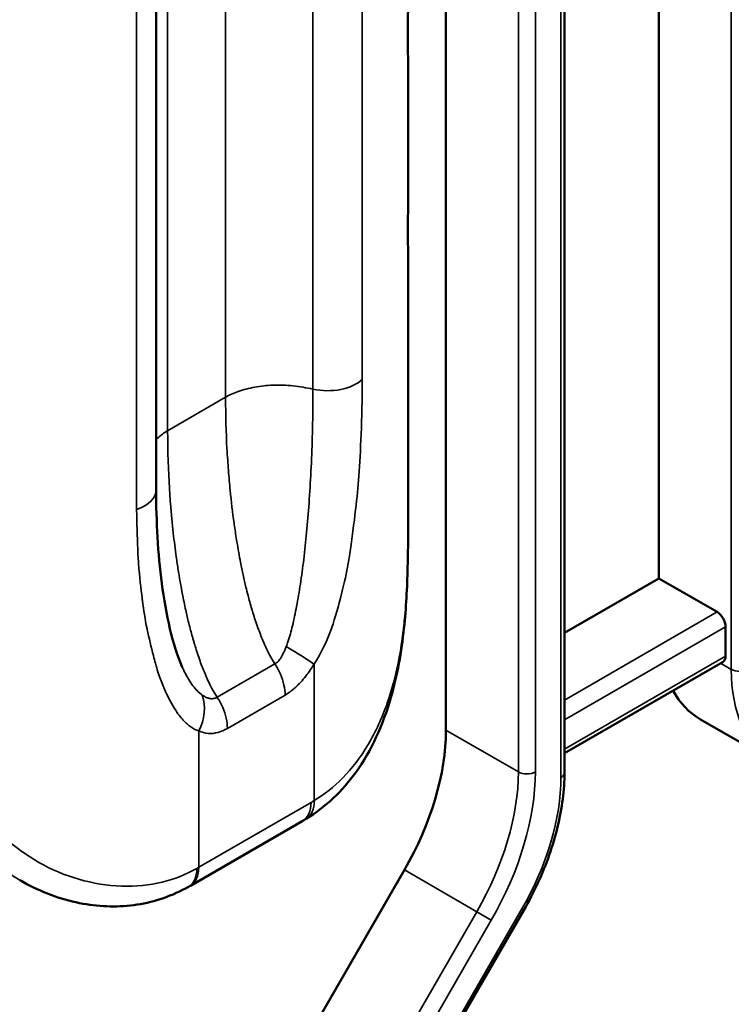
# Model space of a CAD drawing. Header units: millimetres. Extents: x 0 to 14369, y -869 to 2970.
# Tile 675 of 787: x 3662 to 3680, y 1737 to 1761. Entities that reach past the tile are written whole.
import ezdxf

# ---------------------------------------------------------------- set-up
doc = ezdxf.new("R2010")
doc.units = ezdxf.units.MM
doc.header["$LTSCALE"] = 10
doc.layers.add('Sichtbar (ISO)', color=7, linetype='Continuous', lineweight=50)
doc.layers.add('Sichtbar schmal (ISO)', color=7, linetype='Continuous', lineweight=35)

msp = doc.modelspace()

# ---------------------------------------------------------------- linework, layer by layer
at = {"layer": 'Sichtbar (ISO)'}
for p, q in [((3665.208, 1798.668), (3665.208, 1749.7)), ((3677.73, 1747.492), (3677.73, 1768.97)), ((3677.73, 1768.97), (3677.73, 1747.492)), ((3672.426, 1743.713), (3672.426, 1768.401)), ((3672.426, 1768.401), (3672.426, 1743.713)), ((3675.378, 1742.654), (3675.378, 1768.357)), ((3675.378, 1742.654), (3675.378, 1768.357)), ((3671.485, 1760.289), (3671.485, 1757.141)), ((3669.114, 1757.411), (3669.114, 1757.411)), ((3671.485, 1755.451), (3671.485, 1748.827)), ((3675.378, 1746.134), (3677.73, 1747.492)), ((3677.73, 1747.492), (3675.378, 1746.134)), ((3677.73, 1747.492), (3679.179, 1746.655)), ((3679.179, 1746.655), (3677.73, 1747.492)), ((3679.391, 1745.553), (3679.391, 1746.288)), ((3679.391, 1746.288), (3679.391, 1745.553)), ((3675.378, 1743.134), (3679.329, 1745.415)), ((3675.378, 1743.134), (3679.329, 1745.415)), ((3678.765, 1743.978), (3680.568, 1742.937)), ((3680.568, 1742.937), (3678.765, 1743.978)), ((3666.061, 1739.836), (3668.858, 1741.451)), ((3665.684, 1730.343), (3671.391, 1740.228)), ((3671.391, 1740.228), (3665.684, 1730.343)), ((3668.657, 1729.344), (3674.365, 1739.229)), ((3668.657, 1729.344), (3674.365, 1739.229))]:
    msp.add_line(p, q, dxfattribs=at)
for centre, major_axis, ratio, start_param, end_param in [((3670.473, 1747.788), (0.999, -0.025), 0.202062, 0.000017, 0.000036), ((3679.179, 1746.41), (0.15, -0.26), 0.57735, 0.785398, 2.356194), ((3679.179, 1746.41), (-0.15, 0.26), 0.57735, 3.926991, 5.497787), ((3679.179, 1745.675), (0.15, -0.26), 0.57735, 0, 0.785398), ((3679.179, 1745.675), (0.15, -0.26), 0.57735, 0, 0.785398), ((3681.265, 1748.308), (-2.5, -4.33), 0.57735, 5.947662, 6.283185), ((3681.265, 1748.308), (-2.5, -4.33), 0.57735, 5.947662, 6.283185), ((3668.891, 1741.671), (2.5, 4.33), 0.57735, 4.712389, 5.497787), ((3668.891, 1741.671), (-2.5, -4.33), 0.57735, 1.570796, 2.356194), ((3668.435, 1742.363), (0.516, -0.857), 0.564608, 0, 0.000103), ((3665.521, 1740.68), (0.494, -0.869), 0.572706, 6.283009, 6.283183)]:
    msp.add_ellipse(centre, major_axis=major_axis, ratio=ratio, start_param=start_param, end_param=end_param, dxfattribs=at)
for points, knots in [([(3671.485, 1762.101), (3671.485, 1761.848), (3671.481, 1761.591), (3671.476, 1761.163), (3671.476, 1760.98), (3671.478, 1760.696), (3671.48, 1760.583), (3671.484, 1760.416), (3671.485, 1760.353), (3671.485, 1760.289)], [0.0000094, 0.0000094, 0.0000094, 0.0000094, 0.0756612, 0.0756612, 0.1388, 0.1388, 0.1929552, 0.1929552, 0.2354805, 0.2354805, 0.2354805, 0.2354805]), ([(3671.485, 1757.141), (3671.485, 1756.899), (3671.482, 1756.652), (3671.478, 1756.243), (3671.478, 1756.068), (3671.48, 1755.794), (3671.482, 1755.684), (3671.485, 1755.541), (3671.485, 1755.496), (3671.485, 1755.45)], [0.0000321, 0.0000321, 0.0000321, 0.0000321, 0.072935, 0.072935, 0.1345366, 0.1345366, 0.1887032, 0.1887032, 0.2181276, 0.2181276, 0.2181276, 0.2181276]), ([(3665.208, 1749.7), (3665.208, 1748.901), (3665.253, 1748.116), (3665.451, 1746.599), (3665.616, 1745.815), (3665.858, 1745.284)], [0, 0, 0, 0, 0.2982208, 0.2982208, 0.6046109, 0.6046109, 0.6046109, 0.6046109]), ([(3671.472, 1747.763), (3671.46, 1747.267), (3671.434, 1746.753), (3671.317, 1745.662), (3671.215, 1745.076), (3670.86, 1743.847), (3670.572, 1743.202), (3669.848, 1742.195), (3669.427, 1741.793), (3668.951, 1741.507)], [0, 0, 0, 0, 0.1516726, 0.1516726, 0.3298546, 0.3298546, 0.5477313, 0.5477313, 0.734303, 0.734303, 0.734303, 0.734303]), ([(3675.378, 1742.654), (3675.378, 1742.44), (3675.364, 1742.218), (3675.306, 1741.767), (3675.263, 1741.536), (3675.151, 1741.072), (3675.081, 1740.837), (3674.917, 1740.37), (3674.822, 1740.136), (3674.61, 1739.676), (3674.492, 1739.45), (3674.365, 1739.229)], [0, 0, 0, 0, 0.1570796, 0.1570796, 0.3141593, 0.3141593, 0.4712389, 0.4712389, 0.6283185, 0.6283185, 0.7853982, 0.7853982, 0.7853982, 0.7853982]), ([(3675.378, 1742.654), (3675.378, 1742.44), (3675.364, 1742.218), (3675.306, 1741.767), (3675.263, 1741.536), (3675.151, 1741.072), (3675.081, 1740.837), (3674.917, 1740.37), (3674.822, 1740.136), (3674.61, 1739.676), (3674.492, 1739.45), (3674.365, 1739.229)], [0, 0, 0, 0, 0.1570796, 0.1570796, 0.3141593, 0.3141593, 0.4712389, 0.4712389, 0.6283185, 0.6283185, 0.7853982, 0.7853982, 0.7853982, 0.7853982]), ([(3668.951, 1741.506), (3668.945, 1741.503), (3668.939, 1741.499), (3668.926, 1741.492), (3668.92, 1741.488), (3668.908, 1741.481), (3668.902, 1741.477), (3668.889, 1741.47), (3668.883, 1741.466), (3668.87, 1741.459), (3668.864, 1741.455), (3668.858, 1741.451)], [1.54896256, 1.54896256, 1.54896256, 1.54896256, 1.55332931, 1.55332931, 1.55769607, 1.55769607, 1.56206282, 1.56206282, 1.56642957, 1.56642957, 1.57079633, 1.57079633, 1.57079633, 1.57079633]), ([(3666.015, 1739.81), (3665.618, 1739.585), (3665.178, 1739.433), (3664.29, 1739.297), (3663.834, 1739.308), (3662.908, 1739.473), (3662.431, 1739.643), (3661.932, 1739.907), (3661.874, 1739.939), (3661.817, 1739.972)], [0, 0, 0, 0, 0.153748, 0.153748, 0.3058019, 0.3058019, 0.4732941, 0.4732941, 0.4954931, 0.4954931, 0.4954931, 0.4954931]), ([(3666.061, 1739.836), (3666.057, 1739.835), (3666.054, 1739.833), (3666.048, 1739.829), (3666.045, 1739.828), (3666.039, 1739.824), (3666.036, 1739.822), (3666.03, 1739.819), (3666.027, 1739.817), (3666.021, 1739.814), (3666.018, 1739.812), (3666.015, 1739.81)], [1.570796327, 1.570796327, 1.570796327, 1.570796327, 1.572398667, 1.572398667, 1.574001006, 1.574001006, 1.575603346, 1.575603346, 1.577205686, 1.577205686, 1.578808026, 1.578808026, 1.578808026, 1.578808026])]:
    msp.add_open_spline(points, degree=3, knots=knots, dxfattribs=at)
for points in [[(3671.485, 1748.827), (3671.485, 1748.473), (3671.481, 1748.118), (3671.472, 1747.763)], [(3665.859, 1745.281), (3665.859, 1745.282), (3665.858, 1745.283), (3665.858, 1745.284)]]:
    msp.add_open_spline(points, degree=3, dxfattribs=at)
at = {"layer": 'Sichtbar schmal (ISO)'}
for p, q in [((3670.343, 1752.447), (3670.343, 1801.416)), ((3669.114, 1801.177), (3669.114, 1752.208)), ((3664.722, 1798.173), (3664.722, 1749.204)), ((3666.938, 1752.003), (3666.938, 1793.419)), ((3665.495, 1792.586), (3665.495, 1751.17)), ((3679.533, 1770.929), (3679.533, 1745.226)), ((3679.533, 1745.226), (3679.533, 1770.929)), ((3675.29, 1768.234), (3675.29, 1742.532)), ((3675.29, 1742.532), (3675.29, 1768.234)), ((3674.23, 1767.36), (3674.23, 1742.672)), ((3674.23, 1742.672), (3674.23, 1767.36)), ((3674.654, 1742.672), (3674.654, 1767.36)), ((3674.654, 1767.36), (3674.654, 1742.672)), ((3666.938, 1760.604), (3666.938, 1760.604)), ((3666.938, 1758.98), (3666.938, 1758.98)), ((3669.114, 1757.332), (3669.114, 1757.332)), ((3666.938, 1755.754), (3666.938, 1755.754)), ((3666.938, 1754.563), (3666.938, 1754.563)), ((3665.495, 1751.17), (3666.938, 1752.003)), ((3666.999, 1750.307), (3666.999, 1750.308)), ((3665.887, 1746.976), (3665.887, 1746.976)), ((3679.179, 1746.655), (3675.378, 1744.46)), ((3675.378, 1744.46), (3679.179, 1746.655)), ((3675.378, 1743.971), (3679.391, 1746.288)), ((3679.391, 1746.288), (3675.378, 1743.971)), ((3665.043, 1745.957), (3665.043, 1745.957)), ((3679.391, 1745.553), (3675.378, 1743.236)), ((3675.378, 1743.236), (3679.391, 1745.553)), ((3668.166, 1745.362), (3666.728, 1744.531)), ((3669.142, 1741.955), (3669.142, 1745.359)), ((3679.533, 1745.226), (3679.267, 1745.38)), ((3679.267, 1745.38), (3679.533, 1745.226)), ((3668.42, 1744.586), (3666.983, 1743.756)), ((3666.268, 1743.692), (3666.268, 1740.294)), ((3674.23, 1742.672), (3672.426, 1743.713)), ((3672.426, 1743.713), (3674.23, 1742.672)), ((3666.268, 1740.294), (3669.065, 1741.909)), ((3671.391, 1740.228), (3673.194, 1739.187)), ((3673.194, 1739.187), (3671.391, 1740.228)), ((3673.194, 1739.187), (3667.487, 1729.302)), ((3667.487, 1729.302), (3673.194, 1739.187)), ((3668.61, 1729.371), (3674.317, 1739.256)), ((3674.317, 1739.256), (3668.61, 1729.371)), ((3673.556, 1738.978), (3673.194, 1739.187)), ((3673.194, 1739.187), (3673.556, 1738.978)), ((3674.365, 1739.229), (3674.317, 1739.256)), ((3674.317, 1739.256), (3674.365, 1739.229)), ((3673.556, 1738.978), (3667.849, 1729.093)), ((3667.849, 1729.093), (3673.556, 1738.978))]:
    msp.add_line(p, q, dxfattribs=at)
for centre, major_axis, ratio, start_param, end_param in [((3669.486, 1752.745), (1, 0), 0.57735, 4.331953, 5.742139), ((3664.208, 1749.7), (1, 0), 0.57735, 5.252147, 6.283185), ((3670.473, 1747.787), (1, -0.025), 0.202062, 6.232894, 6.283166), ((3668.435, 1745.767), (-0.855, 0.519), 0.031017, 3.757474, 4.715328), ((3664.642, 1746.891), (0.758, -1.294), 0.573045, 5.984146, 5.985257), ((3679.745, 1745.349), (0.3, 0), 0.57735, 3.926991, 5.497787), ((3683.068, 1747.267), (-2.5, -4.33), 0.57735, 5.497787, 6.283185), ((3665.56, 1744.1), (-0.433, -0.902), 0.815695, 1.508643, 2.464934), ((3670.694, 1740.63), (-2.5, -4.33), 0.57735, 1.570796, 2.356194), ((3670.694, 1740.63), (2.5, 4.33), 0.57735, 4.712389, 5.497787), ((3670.906, 1740.508), (-2.65, -4.59), 0.57735, 1.570796, 2.356194), ((3670.906, 1740.508), (2.65, 4.59), 0.57735, 4.712389, 5.497787), ((3674.442, 1742.794), (-0.3, 0), 0.57735, 0.785398, 2.356194), ((3674.442, 1742.794), (0.3, 0), 0.57735, 3.926991, 5.497787), ((3671.967, 1740.613), (2.35, 4.07), 0.57735, 4.712389, 5.497787), ((3671.967, 1740.613), (-2.35, -4.07), 0.57735, 1.570796, 2.356194), ((3675.078, 1742.654), (0.3, 0), 0.57735, 5.497787, 6.283185), ((3675.078, 1742.654), (0.3, 0), 0.57735, 5.497787, 6.283185), ((3668.358, 1742.317), (0.5, -0.866), 0.57735, 0, 0.785398), ((3668.435, 1742.363), (0.516, -0.857), 0.564608, 0.000102, 0.774717), ((3669.065, 1745.992), (2.5, 4.33), 0.57735, 3.926991, 3.948824), ((3665.521, 1740.68), (0.494, -0.869), 0.572706, 0, 0.789372), ((3665.561, 1740.702), (0.5, -0.866), 0.57735, 0, 0.785398), ((3660.611, 1743.56), (8, 0), 0.57735, 5.489775, 5.497787)]:
    msp.add_ellipse(centre, major_axis=major_axis, ratio=ratio, start_param=start_param, end_param=end_param, dxfattribs=at)
for points, knots in [([(3671.485, 1762.101), (3671.485, 1762.004), (3671.485, 1761.911), (3671.484, 1761.822), (3671.483, 1761.726), (3671.482, 1761.634), (3671.48, 1761.546), (3671.479, 1761.459), (3671.478, 1761.375), (3671.477, 1761.295), (3671.476, 1761.215), (3671.475, 1761.138), (3671.475, 1761.066), (3671.475, 1760.993), (3671.475, 1760.924), (3671.475, 1760.859), (3671.475, 1760.794), (3671.476, 1760.733), (3671.477, 1760.676), (3671.478, 1760.618), (3671.479, 1760.565), (3671.48, 1760.517), (3671.481, 1760.468), (3671.483, 1760.424), (3671.484, 1760.385), (3671.485, 1760.348), (3671.485, 1760.316), (3671.485, 1760.289)], [0.2888614, 0.2888614, 0.2888614, 0.2888614, 0.3333333, 0.3333333, 0.3333333, 0.3809524, 0.3809524, 0.3809524, 0.4285714, 0.4285714, 0.4285714, 0.4761905, 0.4761905, 0.4761905, 0.5238095, 0.5238095, 0.5238095, 0.5714286, 0.5714286, 0.5714286, 0.6190476, 0.6190476, 0.6190476, 0.6666667, 0.6666667, 0.6666667, 0.711223, 0.711223, 0.711223, 0.711223]), ([(3671.485, 1757.141), (3671.485, 1757.072), (3671.485, 1757.004), (3671.485, 1756.938), (3671.484, 1756.873), (3671.483, 1756.811), (3671.483, 1756.75), (3671.483, 1756.721), (3671.482, 1756.693), (3671.482, 1756.665), (3671.481, 1756.578), (3671.48, 1756.495), (3671.479, 1756.416), (3671.479, 1756.365), (3671.478, 1756.317), (3671.478, 1756.27), (3671.478, 1756.242), (3671.478, 1756.215), (3671.478, 1756.189), (3671.477, 1756.117), (3671.477, 1756.049), (3671.478, 1755.984), (3671.478, 1755.947), (3671.478, 1755.911), (3671.479, 1755.877), (3671.479, 1755.851), (3671.479, 1755.827), (3671.479, 1755.803), (3671.48, 1755.747), (3671.481, 1755.694), (3671.482, 1755.646), (3671.483, 1755.621), (3671.483, 1755.597), (3671.484, 1755.574), (3671.484, 1755.553), (3671.484, 1755.534), (3671.485, 1755.516), (3671.485, 1755.492), (3671.485, 1755.47), (3671.485, 1755.451)], [0.3002603, 0.3002603, 0.3002603, 0.3002603, 0.3333333, 0.3333333, 0.3333333, 0.3656374, 0.3656374, 0.3656374, 0.3809524, 0.3809524, 0.3809524, 0.4285714, 0.4285714, 0.4285714, 0.4586041, 0.4586041, 0.4586041, 0.4761905, 0.4761905, 0.4761905, 0.5238095, 0.5238095, 0.5238095, 0.5513541, 0.5513541, 0.5513541, 0.5714286, 0.5714286, 0.5714286, 0.6190476, 0.6190476, 0.6190476, 0.6442264, 0.6442264, 0.6442264, 0.6666667, 0.6666667, 0.6666667, 0.6961743, 0.6961743, 0.6961743, 0.6961743]), ([(3670.343, 1752.447), (3670.339, 1751.945), (3670.331, 1751.495), (3670.315, 1751.094), (3670.299, 1750.693), (3670.275, 1750.341), (3670.253, 1750.048), (3670.232, 1749.754), (3670.213, 1749.52), (3670.175, 1749.196), (3670.138, 1748.873), (3670.083, 1748.461), (3670.037, 1748.161), (3669.991, 1747.86), (3669.957, 1747.672), (3669.9, 1747.416), (3669.843, 1747.161), (3669.763, 1746.839), (3669.678, 1746.562), (3669.593, 1746.285), (3669.504, 1746.054), (3669.414, 1745.854), (3669.323, 1745.655), (3669.233, 1745.489), (3669.142, 1745.359)], [0.0000003, 0.0000003, 0.0000003, 0.0000003, 0.125, 0.125, 0.125, 0.25, 0.25, 0.25, 0.375, 0.375, 0.375, 0.5, 0.5, 0.5, 0.625, 0.625, 0.625, 0.75, 0.75, 0.75, 0.875, 0.875, 0.875, 0.9999986, 0.9999986, 0.9999986, 0.9999986]), ([(3666.938, 1752.003), (3667.028, 1752.061), (3667.235, 1752.156), (3667.665, 1752.265), (3668.106, 1752.316), (3668.62, 1752.3), (3668.949, 1752.239), (3669.114, 1752.208)], [0, 0, 0, 0, 0.2, 0.4, 0.6, 0.8, 0.9999995, 0.9999995, 0.9999995, 0.9999995]), ([(3669.114, 1752.208), (3669.114, 1752.113), (3669.114, 1751.716), (3669.101, 1751.036), (3669.068, 1750.182), (3669.02, 1749.39), (3668.96, 1748.658), (3668.889, 1747.984), (3668.806, 1747.367), (3668.713, 1746.81), (3668.61, 1746.321), (3668.521, 1745.991), (3668.463, 1745.833), (3668.449, 1745.795)], [0.0000005, 0.0000005, 0.0000005, 0.0000005, 0.0463707, 0.1919066, 0.3243345, 0.4452032, 0.5555991, 0.6563127, 0.7483334, 0.8323216, 0.9081409, 0.9767082, 1, 1, 1, 1]), ([(3668.166, 1745.362), (3668.147, 1745.39), (3668.127, 1745.421), (3668.108, 1745.453), (3668.048, 1745.552), (3667.987, 1745.669), (3667.909, 1745.845), (3667.895, 1745.877), (3667.88, 1745.911), (3667.865, 1745.947), (3667.824, 1746.044), (3667.782, 1746.153), (3667.742, 1746.264), (3667.697, 1746.39), (3667.654, 1746.519), (3667.619, 1746.632), (3667.615, 1746.644), (3667.612, 1746.656), (3667.608, 1746.668), (3667.602, 1746.688), (3667.596, 1746.707), (3667.591, 1746.726), (3667.552, 1746.856), (3667.522, 1746.965), (3667.497, 1747.065), (3667.478, 1747.137), (3667.461, 1747.205), (3667.445, 1747.274), (3667.422, 1747.371), (3667.399, 1747.469), (3667.375, 1747.579), (3667.355, 1747.673), (3667.333, 1747.776), (3667.31, 1747.895), (3667.28, 1748.047), (3667.249, 1748.223), (3667.219, 1748.405), (3667.198, 1748.533), (3667.178, 1748.664), (3667.16, 1748.791), (3667.156, 1748.814), (3667.153, 1748.836), (3667.15, 1748.859), (3667.111, 1749.139), (3667.08, 1749.401), (3667.052, 1749.689), (3667.036, 1749.847), (3667.021, 1750.014), (3667.008, 1750.19), (3667.001, 1750.271), (3666.995, 1750.354), (3666.99, 1750.44), (3666.984, 1750.533), (3666.978, 1750.629), (3666.972, 1750.728), (3666.951, 1751.114), (3666.937, 1751.546), (3666.938, 1752.003)], [0, 0, 0, 0, 0.0306183, 0.0306183, 0.0306183, 0.125, 0.125, 0.125, 0.1423198, 0.1423198, 0.1423198, 0.1900815, 0.1900815, 0.1900815, 0.2441913, 0.2441913, 0.2441913, 0.25, 0.25, 0.25, 0.2597752, 0.2597752, 0.2597752, 0.3267192, 0.3267192, 0.3267192, 0.375, 0.375, 0.375, 0.4423182, 0.4423182, 0.4423182, 0.5, 0.5, 0.5, 0.5733421, 0.5733421, 0.5733421, 0.625, 0.625, 0.625, 0.6343171, 0.6343171, 0.6343171, 0.75, 0.75, 0.75, 0.8137012, 0.8137012, 0.8137012, 0.843089, 0.843089, 0.843089, 0.875, 0.875, 0.875, 1, 1, 1, 1]), ([(3665.495, 1751.17), (3665.403, 1751.118), (3665.304, 1751.048), (3665.22, 1750.963), (3665.208, 1750.951)], [0, 0, 0, 0, 0.2, 0.2315228, 0.2315228, 0.2315228, 0.2315228]), ([(3665.495, 1751.17), (3665.496, 1750.651), (3665.514, 1750.162), (3665.539, 1749.739), (3665.542, 1749.694), (3665.545, 1749.651), (3665.548, 1749.608), (3665.553, 1749.521), (3665.559, 1749.438), (3665.566, 1749.357), (3665.586, 1749.092), (3665.609, 1748.853), (3665.635, 1748.624), (3665.658, 1748.415), (3665.683, 1748.216), (3665.709, 1748.027), (3665.725, 1747.913), (3665.741, 1747.803), (3665.758, 1747.697), (3665.765, 1747.655), (3665.771, 1747.614), (3665.778, 1747.573), (3665.816, 1747.34), (3665.856, 1747.128), (3665.892, 1746.951), (3665.907, 1746.878), (3665.921, 1746.811), (3665.935, 1746.748), (3665.96, 1746.63), (3665.984, 1746.526), (3666.009, 1746.425), (3666.024, 1746.362), (3666.04, 1746.302), (3666.058, 1746.235), (3666.082, 1746.14), (3666.111, 1746.032), (3666.152, 1745.895), (3666.154, 1745.887), (3666.157, 1745.878), (3666.159, 1745.869), (3666.166, 1745.847), (3666.173, 1745.825), (3666.18, 1745.801), (3666.214, 1745.688), (3666.256, 1745.559), (3666.301, 1745.433), (3666.341, 1745.321), (3666.383, 1745.213), (3666.425, 1745.115), (3666.437, 1745.086), (3666.449, 1745.058), (3666.461, 1745.032), (3666.543, 1744.848), (3666.609, 1744.728), (3666.671, 1744.623), (3666.69, 1744.591), (3666.709, 1744.56), (3666.728, 1744.531)], [0.0000147, 0.0000147, 0.0000147, 0.0000147, 0.125, 0.125, 0.125, 0.1381079, 0.1381079, 0.1381079, 0.1643542, 0.1643542, 0.1643542, 0.25, 0.25, 0.25, 0.3280665, 0.3280665, 0.3280665, 0.375, 0.375, 0.375, 0.3934959, 0.3934959, 0.3934959, 0.5, 0.5, 0.5, 0.5438215, 0.5438215, 0.5438215, 0.625, 0.625, 0.625, 0.6750122, 0.6750122, 0.6750122, 0.7456199, 0.7456199, 0.7456199, 0.75, 0.75, 0.75, 0.7609364, 0.7609364, 0.7609364, 0.8140927, 0.8140927, 0.8140927, 0.8610387, 0.8610387, 0.8610387, 0.875, 0.875, 0.875, 0.9706399, 0.9706399, 0.9706399, 1, 1, 1, 1]), ([(3664.722, 1749.204), (3664.724, 1749.078), (3664.726, 1748.956), (3664.729, 1748.838), (3664.737, 1748.49), (3664.749, 1748.175), (3664.769, 1747.893), (3664.769, 1747.882), (3664.77, 1747.871), (3664.771, 1747.859), (3664.795, 1747.524), (3664.829, 1747.236), (3664.86, 1746.997), (3664.862, 1746.978), (3664.865, 1746.959), (3664.867, 1746.94), (3664.9, 1746.688), (3664.929, 1746.493), (3664.982, 1746.235), (3664.984, 1746.23), (3664.985, 1746.224), (3664.986, 1746.219), (3665.028, 1746.017), (3665.085, 1745.776), (3665.139, 1745.567), (3665.156, 1745.499), (3665.174, 1745.435), (3665.19, 1745.376), (3665.234, 1745.214), (3665.272, 1745.096), (3665.315, 1744.98), (3665.336, 1744.924), (3665.357, 1744.869), (3665.382, 1744.811), (3665.426, 1744.709), (3665.477, 1744.595), (3665.533, 1744.486), (3665.576, 1744.403), (3665.621, 1744.322), (3665.666, 1744.25), (3665.704, 1744.189), (3665.742, 1744.133), (3665.781, 1744.083), (3665.848, 1743.996), (3665.914, 1743.924), (3665.979, 1743.866), (3666.009, 1743.838), (3666.04, 1743.813), (3666.069, 1743.792), (3666.138, 1743.742), (3666.204, 1743.708), (3666.268, 1743.692)], [0.0000002, 0.0000002, 0.0000002, 0.0000002, 0.0317212, 0.0317212, 0.0317212, 0.125, 0.125, 0.125, 0.1287253, 0.1287253, 0.1287253, 0.2409441, 0.2409441, 0.2409441, 0.25, 0.25, 0.25, 0.3724314, 0.3724314, 0.3724314, 0.375, 0.375, 0.375, 0.4694602, 0.4694602, 0.4694602, 0.5, 0.5, 0.5, 0.5843929, 0.5843929, 0.5843929, 0.625, 0.625, 0.625, 0.6961751, 0.6961751, 0.6961751, 0.75, 0.75, 0.75, 0.7954611, 0.7954611, 0.7954611, 0.875, 0.875, 0.875, 0.9130825, 0.9130825, 0.9130825, 1, 1, 1, 1]), ([(3671.471, 1747.753), (3671.474, 1747.876), (3671.477, 1747.999), (3671.479, 1748.12), (3671.483, 1748.361), (3671.485, 1748.597), (3671.485, 1748.827)], [0, 0, 0, 0, 0.03169754, 0.03169754, 0.03169754, 0.09471636, 0.09471636, 0.09471636, 0.09471636]), ([(3669.142, 1741.955), (3669.392, 1742.104), (3669.631, 1742.291), (3669.859, 1742.524), (3670.087, 1742.756), (3670.302, 1743.035), (3670.489, 1743.351), (3670.677, 1743.667), (3670.837, 1744.02), (3670.966, 1744.388), (3671.094, 1744.755), (3671.191, 1745.137), (3671.264, 1745.53), (3671.337, 1745.923), (3671.385, 1746.328), (3671.416, 1746.703), (3671.447, 1747.078), (3671.462, 1747.423), (3671.471, 1747.753)], [0.0000005, 0.0000005, 0.0000005, 0.0000005, 0.1666667, 0.1666667, 0.1666667, 0.3333333, 0.3333333, 0.3333333, 0.5, 0.5, 0.5, 0.6666667, 0.6666667, 0.6666667, 0.8333333, 0.8333333, 0.8333333, 1, 1, 1, 1]), ([(3668.166, 1745.362), (3668.182, 1745.37), (3668.196, 1745.381), (3668.21, 1745.393), (3668.234, 1745.412), (3668.255, 1745.436), (3668.275, 1745.459), (3668.292, 1745.48), (3668.307, 1745.502), (3668.321, 1745.526), (3668.333, 1745.546), (3668.345, 1745.567), (3668.358, 1745.591), (3668.381, 1745.635), (3668.406, 1745.689), (3668.432, 1745.752), (3668.437, 1745.766), (3668.443, 1745.781), (3668.449, 1745.795)], [0, 0, 0, 0, 0.124989, 0.124989, 0.124989, 0.333333, 0.333333, 0.333333, 0.516843, 0.516843, 0.516843, 0.666667, 0.666667, 0.666667, 0.939884, 0.939884, 0.939884, 1, 1, 1, 1]), ([(3666.358, 1744.582), (3666.317, 1744.611), (3666.198, 1744.714), (3666.025, 1744.949), (3665.91, 1745.17), (3665.859, 1745.281)], [0, 0, 0, 0, 0.0420628, 0.1195291, 0.1910001, 0.1910001, 0.1910001, 0.1910001]), ([(3668.42, 1744.586), (3668.42, 1744.664), (3668.41, 1744.748), (3668.391, 1744.836), (3668.371, 1744.924), (3668.341, 1745.017), (3668.302, 1745.107), (3668.264, 1745.196), (3668.218, 1745.281), (3668.166, 1745.362)], [0, 0, 0, 0, 0.3333333, 0.3333333, 0.3333333, 0.6666667, 0.6666667, 0.6666667, 1, 1, 1, 1]), ([(3668.42, 1744.586), (3668.497, 1744.629), (3668.576, 1744.686), (3668.657, 1744.758), (3668.738, 1744.83), (3668.821, 1744.916), (3668.903, 1745.016), (3668.984, 1745.116), (3669.064, 1745.231), (3669.142, 1745.359)], [0, 0, 0, 0, 0.3333333, 0.3333333, 0.3333333, 0.6666667, 0.6666667, 0.6666667, 1, 1, 1, 1]), ([(3666.358, 1744.582), (3666.378, 1744.568), (3666.398, 1744.556), (3666.417, 1744.546), (3666.444, 1744.532), (3666.469, 1744.521), (3666.493, 1744.513), (3666.518, 1744.504), (3666.541, 1744.499), (3666.564, 1744.496), (3666.578, 1744.495), (3666.591, 1744.494), (3666.605, 1744.495), (3666.632, 1744.496), (3666.66, 1744.501), (3666.688, 1744.512), (3666.701, 1744.517), (3666.715, 1744.523), (3666.728, 1744.531)], [0.0002171, 0.0002171, 0.0002171, 0.0002171, 0.1389454, 0.1389454, 0.1389454, 0.3333333, 0.3333333, 0.3333333, 0.54225, 0.54225, 0.54225, 0.6666667, 0.6666667, 0.6666667, 0.8946543, 0.8946543, 0.8946543, 1, 1, 1, 1]), ([(3666.268, 1743.692), (3666.347, 1743.656), (3666.505, 1743.612), (3666.754, 1743.645), (3666.908, 1743.711), (3666.983, 1743.756)], [0.0002155, 0.0002155, 0.0002155, 0.0002155, 0.3333333, 0.6666667, 1, 1, 1, 1]), ([(3660.137, 1741.689), (3660.298, 1741.384), (3660.506, 1741.09), (3660.758, 1740.818), (3661.009, 1740.546), (3661.305, 1740.297), (3661.629, 1740.087), (3661.691, 1740.047), (3661.754, 1740.009), (3661.817, 1739.972)], [0, 0, 0, 0, 0.1666667, 0.1666667, 0.1666667, 0.3333333, 0.3333333, 0.3333333, 0.3651355, 0.3651355, 0.3651355, 0.3651355]), ([(3660.837, 1741.755), (3660.994, 1741.508), (3661.188, 1741.271), (3661.432, 1741.043), (3661.676, 1740.815), (3661.969, 1740.598), (3662.283, 1740.418), (3662.598, 1740.239), (3662.933, 1740.098), (3663.282, 1739.997), (3663.631, 1739.896), (3663.994, 1739.836), (3664.346, 1739.824), (3664.699, 1739.812), (3665.042, 1739.849), (3665.356, 1739.925), (3665.671, 1740.002), (3665.958, 1740.118), (3666.222, 1740.268)], [0, 0, 0, 0, 0.166667, 0.166667, 0.166667, 0.333333, 0.333333, 0.333333, 0.5, 0.5, 0.5, 0.666667, 0.666667, 0.666667, 0.833333, 0.833333, 0.833333, 1, 1, 1, 1])]:
    msp.add_open_spline(points, degree=3, knots=knots, dxfattribs=at)
msp.add_open_spline([(3666.728, 1744.531), (3666.781, 1744.45), (3666.874, 1744.276), (3666.963, 1744.007), (3666.983, 1743.836), (3666.983, 1743.756)], degree=3, dxfattribs=at)

doc.saveas('drawing.dxf')
